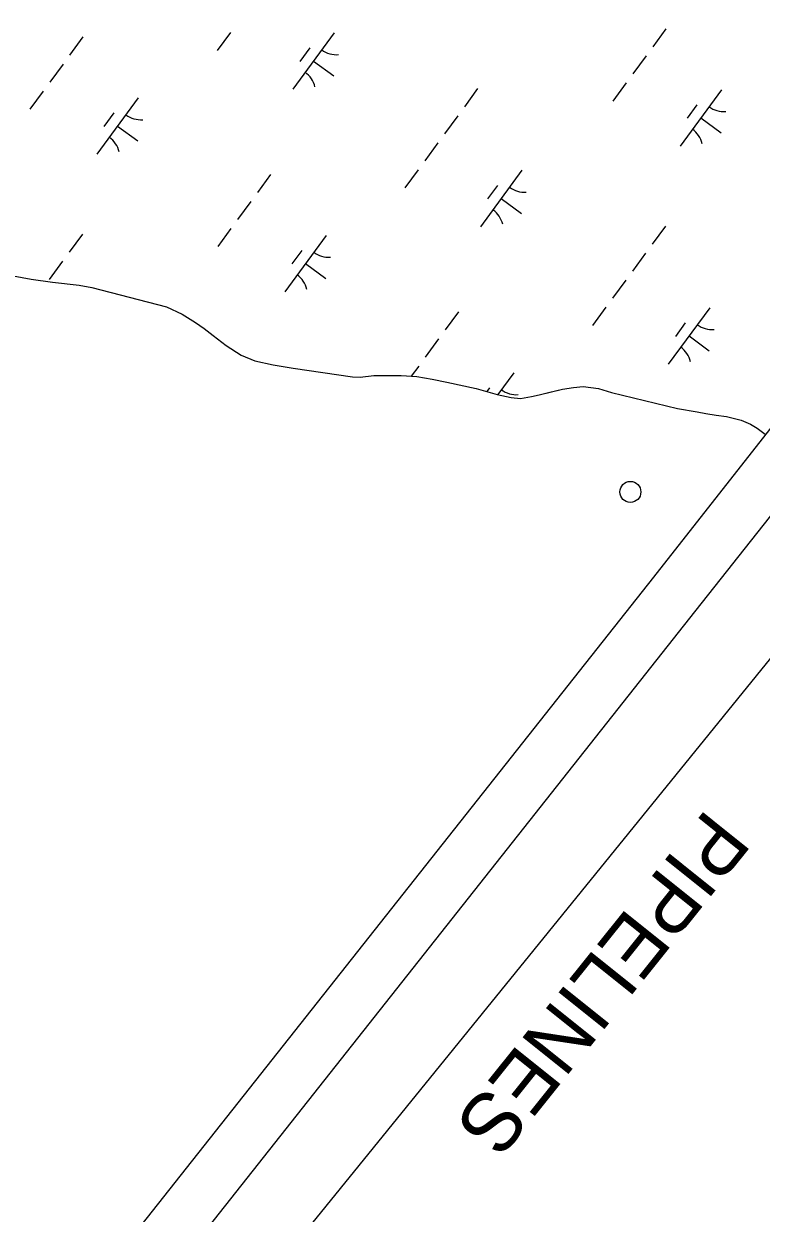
# Model space of a CAD drawing. Extents: x 3905714 to 3926767, y 183354 to 205755.
# Drawn here: x 3918981 to 3919508, y 198456 to 199307 of the extents above; entities that cross this region are included whole.
import ezdxf

# ---------------------------------------------------------------- set-up
doc = ezdxf.new("R2010")
doc.units = 0
for name, color, linetype in [('V-DOMW-TANK', 7, 'Continuous'), ('V-TOPO-SHOR', 7, 'Continuous'), ('V-UTIL-IDEN', 7, 'Continuous'), ('V-UTIL-LINE', 7, 'Continuous'), ('V-WETL-SWMP', 7, 'Continuous')]:
    doc.layers.add(name, color=color, linetype=linetype)

msp = doc.modelspace()

# ---------------------------------------------------------------- linework, layer by layer
at = {"layer": 'V-DOMW-TANK'}
msp.add_circle((3919414.88, 198971.92), 7.5, dxfattribs=at)
at = {"layer": 'V-TOPO-SHOR'}
msp.add_lwpolyline([(3918973.74, 199126.4), (3918986.59, 199124.13), (3919002.01, 199121.86), (3919021.02, 199119.86), (3919030.02, 199118.08), (3919083.49, 199104.36), (3919094.55, 199098.99), (3919104.07, 199093.12), (3919110.25, 199088.77), (3919116.69, 199083.9), (3919125.95, 199076.74), (3919136.76, 199069.83), (3919146.54, 199065.75), (3919159.64, 199062.7), (3919173.78, 199060.43), (3919216.18, 199054.12), (3919221.83, 199053.88), (3919231.59, 199055.2), (3919239.81, 199055.22), (3919251.12, 199055.25), (3919262.17, 199054.51), (3919273.22, 199052.49), (3919283.75, 199050.46), (3919304.58, 199045.89), (3919319.74, 199041.57), (3919329.77, 199039.54), (3919336.45, 199038.79), (3919344.15, 199040.1), (3919349.8, 199041.4), (3919356.47, 199042.96), (3919366.48, 199045.3), (3919374.19, 199046.6), (3919381.12, 199047.39), (3919392.17, 199045.88), (3919401.43, 199043.08), (3919448.47, 199031.65), (3919462.6, 199029.12), (3919468.77, 199028.11), (3919476.23, 199026.85), (3919483.68, 199025.84), (3919493.96, 199023.3), (3919500.65, 199020.5), (3919505.54, 199017.43), (3919511.2, 199013.33)], dxfattribs=at)
at = {"layer": 'V-UTIL-LINE'}
for points in [[(3920382.72, 200123.13), (3919431.34, 198911.04), (3917639.74, 196643.01), (3912670.96, 189304.15), (3911629.35, 187953.28)], [(3917520.12, 196733.21), (3917669.62, 196618.74), (3919457.38, 198881.61), (3920417.08, 200095.51)], [(3920481.64, 200045.37), (3917672.78, 196581.37), (3917218.41, 196910.18)]]:
    msp.add_lwpolyline(points, dxfattribs=at)
at = {"layer": 'V-WETL-SWMP'}
for p, q in [((3919440.27, 199303.1), (3919430.82, 199290.19)), ((3919023.6, 199297.27), (3919014.14, 199284.37)), ((3919129.01, 199300.57), (3919119.56, 199287.66)), ((3919203.2, 199300.24), (3919173.65, 199259.9)), ((3919185.74, 199289.47), (3919178.65, 199279.79)), ((3919009.42, 199277.91), (3918999.96, 199265.01)), ((3919188.42, 199280.07), (3919202.94, 199269.43)), ((3919426.09, 199283.74), (3919416.63, 199270.83)), ((3919305.74, 199260.34), (3919296.29, 199247.43)), ((3919411.91, 199264.38), (3919402.45, 199251.47)), ((3919479.91, 199259.55), (3919450.36, 199219.21)), ((3918995.23, 199258.55), (3918985.78, 199245.65)), ((3919063.24, 199253.72), (3919033.69, 199213.39)), ((3919045.79, 199242.96), (3919038.7, 199233.28)), ((3919462.46, 199248.78), (3919455.37, 199239.1)), ((3919291.56, 199240.98), (3919282.1, 199228.07)), ((3919465.14, 199239.38), (3919479.66, 199228.74)), ((3919048.47, 199233.56), (3919062.99, 199222.92)), ((3919277.38, 199221.62), (3919267.92, 199208.71)), ((3919263.19, 199202.26), (3919253.74, 199189.35)), ((3919337.38, 199201.93), (3919307.83, 199161.6)), ((3919157.78, 199198.97), (3919148.32, 199186.06)), ((3919319.92, 199191.17), (3919312.83, 199181.49)), ((3919143.6, 199179.61), (3919134.14, 199166.7)), ((3919322.6, 199181.77), (3919337.12, 199171.13)), ((3919129.41, 199160.25), (3919119.96, 199147.34)), ((3919439.92, 199162.03), (3919430.47, 199149.13)), ((3919023.25, 199156.21), (3919013.79, 199143.3)), ((3919197.42, 199155.42), (3919167.87, 199115.08)), ((3919179.97, 199144.65), (3919172.88, 199134.97)), ((3919425.74, 199142.67), (3919416.28, 199129.77)), ((3919009.07, 199136.85), (3918999.61, 199123.94)), ((3919182.65, 199135.25), (3919197.17, 199124.61)), ((3918973.74, 199126.4), (3918986.59, 199124.13)), ((3918986.59, 199124.13), (3919002.01, 199121.86)), ((3919411.56, 199123.31), (3919402.1, 199110.41)), ((3919002.01, 199121.86), (3919021.02, 199119.86)), ((3919021.02, 199119.86), (3919030.02, 199118.08)), ((3919030.02, 199118.08), (3919083.49, 199104.36)), ((3919083.49, 199104.36), (3919094.55, 199099)), ((3919094.55, 199099), (3919104.07, 199093.11)), ((3919291.96, 199100.66), (3919282.5, 199087.76)), ((3919397.37, 199103.95), (3919387.92, 199091.05)), ((3919471.56, 199103.63), (3919442, 199063.29)), ((3919104.07, 199093.11), (3919110.25, 199088.77)), ((3919454.1, 199092.86), (3919447.01, 199083.18)), ((3919110.25, 199088.77), (3919116.69, 199083.9)), ((3919116.69, 199083.9), (3919125.95, 199076.74)), ((3919277.78, 199081.3), (3919268.32, 199068.4)), ((3919456.78, 199083.46), (3919471.3, 199072.82)), ((3919125.95, 199076.74), (3919136.76, 199069.83)), ((3919136.76, 199069.83), (3919146.54, 199065.75)), ((3919146.54, 199065.75), (3919159.64, 199062.7)), ((3919159.64, 199062.7), (3919173.78, 199060.43)), ((3919173.78, 199060.43), (3919216.18, 199054.12)), ((3919231.59, 199055.19), (3919251.12, 199055.25)), ((3919251.12, 199055.25), (3919262.16, 199054.51)), ((3919263.59, 199061.94), (3919258.33, 199054.77)), ((3919331.6, 199057.11), (3919320.15, 199041.49)), ((3919216.18, 199054.12), (3919221.83, 199053.88)), ((3919221.83, 199053.88), (3919231.59, 199055.19)), ((3919262.16, 199054.51), (3919273.21, 199052.49)), ((3919273.21, 199052.49), (3919283.75, 199050.46)), ((3919283.75, 199050.46), (3919304.57, 199045.89)), ((3919374.19, 199046.6), (3919381.12, 199047.39)), ((3919381.12, 199047.39), (3919392.17, 199045.88)), ((3919304.57, 199045.89), (3919319.74, 199041.57)), ((3919314.15, 199046.34), (3919312.22, 199043.71)), ((3919319.74, 199041.57), (3919329.77, 199039.54)), ((3919329.77, 199039.54), (3919336.45, 199038.79)), ((3919336.45, 199038.79), (3919344.15, 199040.1)), ((3919344.15, 199040.1), (3919349.8, 199041.4)), ((3919349.8, 199041.4), (3919366.48, 199045.3)), ((3919366.48, 199045.3), (3919374.19, 199046.6)), ((3919392.17, 199045.88), (3919401.43, 199043.08)), ((3919401.43, 199043.08), (3919448.47, 199031.65)), ((3919448.47, 199031.65), (3919462.6, 199029.12)), ((3919462.6, 199029.12), (3919468.77, 199028.11)), ((3919468.77, 199028.11), (3919476.23, 199026.85)), ((3919476.23, 199026.85), (3919483.68, 199025.84)), ((3919483.68, 199025.84), (3919493.96, 199023.3)), ((3919493.96, 199023.3), (3919500.65, 199020.49)), ((3919500.65, 199020.49), (3919505.54, 199017.43)), ((3919505.54, 199017.43), (3919511.2, 199013.33))]:
    msp.add_line(p, q, dxfattribs=at)
for centre, start, end in [((3919204.94, 199302.21), 232.99998, 274.54364), ((3919172.29, 199257.65), 12.99998, 54.54364), ((3919481.66, 199261.52), 232.99998, 274.54364), ((3919064.98, 199255.7), 232.99998, 274.54364), ((3919032.33, 199211.13), 12.99998, 54.54364), ((3919449.01, 199216.96), 12.99998, 54.54364), ((3919339.12, 199203.91), 232.99998, 274.54364), ((3919306.47, 199159.34), 12.99998, 54.54364), ((3919199.16, 199157.39), 232.99998, 274.54364), ((3919166.51, 199112.83), 12.99998, 54.54364), ((3919473.3, 199105.6), 232.99998, 274.54364), ((3919440.65, 199061.04), 12.99998, 54.54364), ((3919333.34, 199059.09), 232.99998, 274.54364)]:
    msp.add_arc(centre, 17.62, start, end, dxfattribs=at)

# ---------------------------------------------------------------- texts
at = {"layer": 'V-UTIL-IDEN'}
msp.add_text('PIPELINES', height=42, rotation=231.30713, dxfattribs=at).set_placement((3919469.64, 198746.48))

doc.saveas('drawing.dxf')
